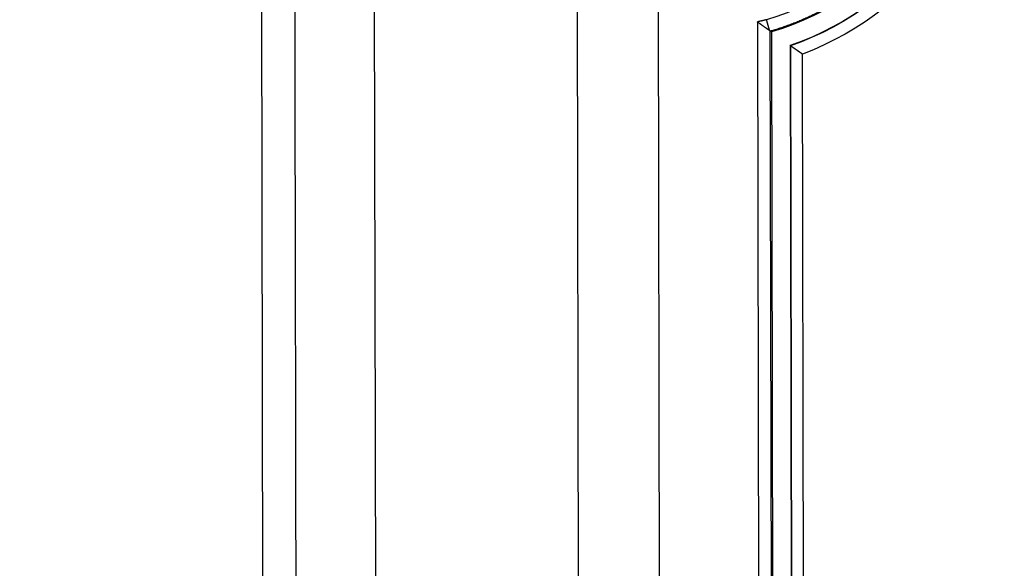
# Model space of a CAD drawing. Header units: millimetres. Extents: x 40090 to 187415, y -53271 to 40260.
# Tile 322 of 406: x 142919 to 142944, y 14466 to 14480. Entities that reach past the tile are written whole.
import ezdxf

# ---------------------------------------------------------------- set-up
doc = ezdxf.new("R2010")
doc.units = ezdxf.units.MM
doc.layers.add('AVM_projektor', color=6, linetype='Continuous')
doc.layers.add('AVM_sp_230VAC', color=170, linetype='Continuous')
doc.styles.add('AVM', font='arial.ttf')
doc.dimstyles.new('AVM-1_50', dxfattribs={"dimscale": 40, "dimtxt": 2.5, "dimasz": 2.5, "dimexe": 1.25, "dimexo": 0.625, "dimtad": 1, "dimdec": 0, "dimrnd": 1, "dimtxsty": 'AVM', "dimcen": 2.5, "dimclrd": 256, "dimclre": 256, "dimclrt": 256, "dimadec": 0, "dimazin": 0, "dimtfac": 1, "dimtdec": 0, "dimtmove": 0, "dimatfit": 3, "dimfxl": 0, "dimarcsym": 0})

# ---------------------------------------------------------------- blocks, each defined once
blk = doc.blocks.new('PT-FW430-bottom')
for p, q in [((-213.003, 322.967), (-174.378, 322.967)), ((-197.924, 320.125), (95.719, 320.125)), ((95.669, 315.011), (-194.374, 315.011)), ((95.287, 312.974), (-193.722, 312.974)), ((-192.893, 310.484), (82.395, 310.484)), ((82.095, 310.161), (-192.663, 310.161)), ((-192.64, 310.132), (82.065, 310.132)), ((-192.295, 309.66), (81.893, 309.66)), ((-192.29, 309.652), (81.886, 309.652)), ((81.586, 309.353), (-192.079, 309.353))]:
    blk.add_line(p, q)
for radius, start, end in [(6.605, 269.7474, 344.0849), (6.935, 270, 343.7989), (7.407, 270, 341.0367), (7.414, 270, 340.9957), (7.714, 270, 339.4017)]:
    blk.add_arc((-199.3, 312.067), radius, start, end)
for points, start_tangent, end_tangent in [([(95.802, 322.122), (76.22, 322.122), (56.638, 322.122), (37.057, 322.122), (17.475, 322.122), (-2.107, 322.122), (-21.688, 322.122), (-41.27, 322.122), (-60.852, 322.122), (-80.434, 322.122), (-100.015, 322.122), (-119.597, 322.122), (-139.179, 322.122), (-158.76, 322.122), (-178.342, 322.122), (-197.924, 322.122)], (-1, 0), (-1, 0)), ([(-192.948, 310.256), (-192.944, 310.271), (-192.94, 310.286), (-192.936, 310.301), (-192.933, 310.317), (-192.929, 310.332), (-192.925, 310.347), (-192.921, 310.362), (-192.918, 310.378), (-192.914, 310.393), (-192.91, 310.408), (-192.907, 310.423), (-192.903, 310.439), (-192.9, 310.454), (-192.896, 310.469), (-192.893, 310.484)], (0.248573, 0.968613), (0.221119, 0.975247)), ([(-192.67, 310.175), (-192.675, 310.181), (-192.679, 310.188), (-192.684, 310.194), (-192.687, 310.2), (-192.691, 310.205), (-192.694, 310.209), (-192.697, 310.213), (-192.699, 310.217), (-192.702, 310.221), (-192.706, 310.226), (-192.709, 310.231), (-192.713, 310.236), (-192.716, 310.24), (-192.718, 310.244), (-192.721, 310.248), (-192.724, 310.252), (-192.727, 310.257), (-192.731, 310.262), (-192.734, 310.267), (-192.737, 310.271), (-192.74, 310.274), (-192.742, 310.278), (-192.746, 310.283), (-192.75, 310.288), (-192.754, 310.294), (-192.758, 310.3), (-192.762, 310.306), (-192.766, 310.312), (-192.77, 310.317), (-192.775, 310.323), (-192.779, 310.329), (-192.783, 310.335), (-192.788, 310.341), (-192.792, 310.348), (-192.797, 310.354), (-192.801, 310.36), (-192.806, 310.366), (-192.81, 310.373), (-192.815, 310.379), (-192.82, 310.386), (-192.824, 310.392), (-192.829, 310.399), (-192.834, 310.405), (-192.839, 310.412), (-192.844, 310.418), (-192.848, 310.425), (-192.853, 310.431), (-192.858, 310.438), (-192.863, 310.445), (-192.868, 310.451), (-192.873, 310.458), (-192.878, 310.465), (-192.883, 310.471), (-192.888, 310.478), (-192.893, 310.484)], (-0.558105, 0.82977), (-0.60063, 0.799527)), ([(-192.663, 310.162), (-192.682, 310.098), (-192.701, 310.034), (-192.721, 309.971), (-192.741, 309.908), (-192.762, 309.845), (-192.784, 309.782), (-192.806, 309.72), (-192.829, 309.658), (-192.852, 309.596), (-192.876, 309.535), (-192.9, 309.474), (-192.925, 309.413), (-192.951, 309.352), (-192.977, 309.292), (-193.004, 309.232), (-193.031, 309.172), (-193.059, 309.113), (-193.087, 309.054), (-193.116, 308.995), (-193.145, 308.936), (-193.175, 308.877), (-193.206, 308.819), (-193.237, 308.761), (-193.269, 308.704), (-193.301, 308.646), (-193.334, 308.589), (-193.368, 308.533), (-193.402, 308.476), (-193.436, 308.42), (-193.472, 308.364), (-193.507, 308.308), (-193.544, 308.253), (-193.581, 308.198), (-193.618, 308.143), (-193.656, 308.088), (-193.695, 308.034), (-193.734, 307.98), (-193.774, 307.927), (-193.814, 307.874), (-193.854, 307.821), (-193.895, 307.77), (-193.936, 307.718), (-193.978, 307.667), (-194.02, 307.616), (-194.063, 307.566), (-194.106, 307.516), (-194.15, 307.467), (-194.194, 307.418), (-194.238, 307.37), (-194.283, 307.322), (-194.329, 307.274), (-194.375, 307.227), (-194.421, 307.181), (-194.468, 307.134), (-194.515, 307.089), (-194.562, 307.043), (-194.61, 306.998), (-194.659, 306.954), (-194.708, 306.91), (-194.757, 306.866), (-194.807, 306.823), (-194.857, 306.781), (-194.908, 306.739), (-194.959, 306.697), (-195.011, 306.656), (-195.063, 306.615), (-195.115, 306.574), (-195.168, 306.534), (-195.221, 306.495), (-195.275, 306.456), (-195.33, 306.417), (-195.384, 306.379), (-195.439, 306.342), (-195.494, 306.305), (-195.55, 306.269), (-195.606, 306.233), (-195.662, 306.198), (-195.718, 306.163), (-195.774, 306.13), (-195.831, 306.096), (-195.888, 306.063), (-195.946, 306.031), (-196.003, 305.999), (-196.061, 305.968), (-196.119, 305.938), (-196.178, 305.908), (-196.237, 305.878), (-196.296, 305.849), (-196.355, 305.821), (-196.415, 305.793), (-196.474, 305.766), (-196.534, 305.74), (-196.595, 305.714), (-196.655, 305.688), (-196.716, 305.663), (-196.778, 305.639), (-196.839, 305.615), (-196.901, 305.592), (-196.963, 305.569), (-197.025, 305.547), (-197.088, 305.526), (-197.15, 305.505), (-197.214, 305.484), (-197.277, 305.465), (-197.341, 305.445), (-197.405, 305.427), (-197.469, 305.409), (-197.533, 305.392), (-197.597, 305.375), (-197.661, 305.359), (-197.726, 305.343), (-197.79, 305.329), (-197.855, 305.314), (-197.92, 305.301), (-197.985, 305.288), (-198.05, 305.276), (-198.115, 305.264), (-198.18, 305.253), (-198.245, 305.243), (-198.31, 305.233), (-198.375, 305.224), (-198.441, 305.215), (-198.506, 305.207), (-198.572, 305.2), (-198.638, 305.193), (-198.704, 305.187), (-198.769, 305.182), (-198.835, 305.177), (-198.901, 305.173), (-198.968, 305.17), (-199.034, 305.167), (-199.1, 305.165), (-199.167, 305.163), (-199.233, 305.162), (-199.3, 305.162)], (-0.275896, -0.961188), (-1, -0.00005)), ([(-192.673, 310.177), (-192.678, 310.178), (-192.683, 310.18), (-192.689, 310.182), (-192.696, 310.184), (-192.703, 310.186), (-192.711, 310.188), (-192.72, 310.191), (-192.729, 310.193), (-192.739, 310.196), (-192.749, 310.199), (-192.76, 310.202), (-192.772, 310.205), (-192.783, 310.209), (-192.796, 310.212), (-192.808, 310.216), (-192.821, 310.219), (-192.834, 310.223), (-192.848, 310.227), (-192.862, 310.231), (-192.876, 310.235), (-192.89, 310.239), (-192.904, 310.243), (-192.919, 310.247), (-192.933, 310.251), (-192.948, 310.256)], (-0.961669, 0.274212), (-0.961669, 0.274212)), ([(-192.663, 310.162), (-192.665, 310.165), (-192.667, 310.168), (-192.669, 310.171), (-192.671, 310.175), (-192.673, 310.178)], (-0.516326, 0.856392), (-0.516326, 0.856392)), ([(-192.663, 310.161), (-192.663, 310.162), (-192.663, 310.162), (-192.663, 310.162), (-192.663, 310.162), (-192.663, 310.162)], (-0.571342, 0.820712), (-0.124396, 0.992233)), ([(-192.663, 310.161), (-192.658, 310.156), (-192.654, 310.15), (-192.649, 310.144), (-192.645, 310.138), (-192.64, 310.132)], (0.601055, -0.799207), (0.601055, -0.799207)), ([(-192.079, 309.353), (-192.085, 309.36), (-192.09, 309.368), (-192.095, 309.375), (-192.1, 309.383), (-192.105, 309.39), (-192.111, 309.398), (-192.116, 309.405), (-192.121, 309.413), (-192.126, 309.42), (-192.131, 309.427), (-192.136, 309.434), (-192.141, 309.442), (-192.146, 309.449), (-192.151, 309.455), (-192.155, 309.462), (-192.16, 309.469), (-192.165, 309.476), (-192.169, 309.482), (-192.174, 309.488), (-192.178, 309.495), (-192.182, 309.501), (-192.186, 309.507), (-192.191, 309.512), (-192.194, 309.518), (-192.198, 309.523), (-192.202, 309.528), (-192.205, 309.533), (-192.209, 309.538), (-192.213, 309.544), (-192.216, 309.549), (-192.22, 309.554), (-192.224, 309.559), (-192.227, 309.564), (-192.23, 309.568), (-192.232, 309.572), (-192.235, 309.576), (-192.239, 309.58), (-192.242, 309.585), (-192.246, 309.59), (-192.249, 309.595), (-192.251, 309.599), (-192.254, 309.602), (-192.257, 309.606), (-192.26, 309.611), (-192.264, 309.616), (-192.267, 309.621), (-192.27, 309.625), (-192.273, 309.629), (-192.276, 309.633), (-192.279, 309.637), (-192.283, 309.642), (-192.287, 309.648), (-192.291, 309.654), (-192.295, 309.66), (-192.3, 309.667)], (-0.569349, 0.822096), (-0.580663, 0.814144)), ([(-192.295, 309.66), (-192.295, 309.659), (-192.294, 309.659), (-192.294, 309.658), (-192.294, 309.658), (-192.293, 309.657), (-192.293, 309.657), (-192.293, 309.656), (-192.292, 309.656), (-192.292, 309.655), (-192.291, 309.655), (-192.291, 309.654), (-192.291, 309.654), (-192.29, 309.653), (-192.29, 309.653), (-192.29, 309.652)], (0.580964, -0.813929), (0.580672, -0.814137))]:
    blk.add_spline(points, degree=3, dxfattribs=dict(start_tangent=start_tangent, end_tangent=end_tangent))

msp = doc.modelspace()

# ---------------------------------------------------------------- block references
at = {"layer": 'AVM_projektor', "xscale": -1, "rotation": 90.11045350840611}
msp.add_blockref('PT-FW430-bottom', (143248.339, 14287.489), dxfattribs=at)

# ---------------------------------------------------------------- leaders
at = {"layer": 'AVM_sp_230VAC', "annotation_type": 0, "has_hookline": 1, "hookline_direction": 0}
for points, text_width in [([(136317.78, 21428.932), (138801.052, 7355.781), (138901.052, 7355.781)], 4020.464), ([(138090.085, 19236.034), (140699.942, 11086.442), (140799.942, 11086.442)], 3632.333), ([(138090.085, 14949.608), (139688.712, 8001.544), (139788.712, 8001.544)], 3632.333)]:
    msp.add_leader(points, dimstyle='AVM-1_50', override={"dimgap": 0.625, "dimtad": 0}, dxfattribs=dict(at, text_width=text_width))

doc.saveas('drawing.dxf')
